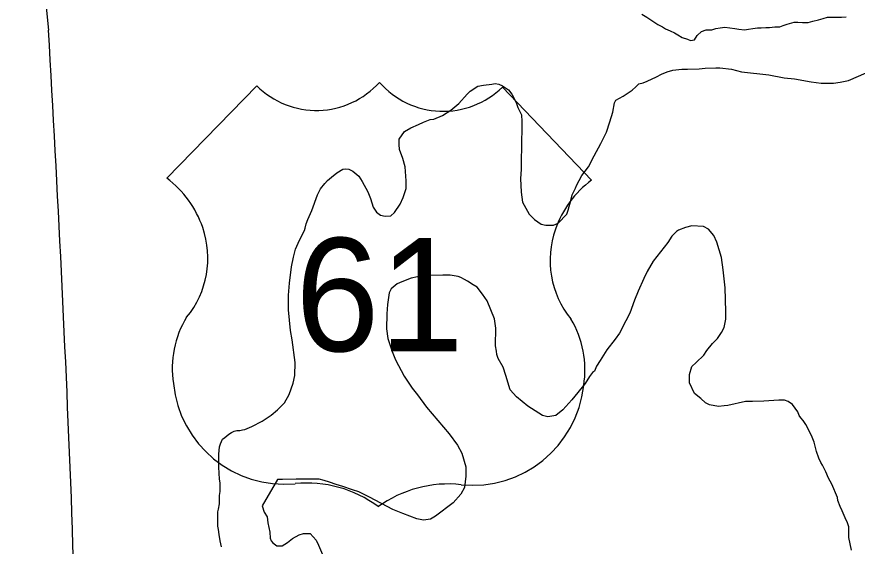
# Model space of a CAD drawing. Extents: x 3313442 to 3351311, y 721974 to 747360.
# Drawn here: x 3332245 to 3332987, y 727811 to 728279 of the extents above; entities that cross this region are included whole.
import ezdxf

# ---------------------------------------------------------------- set-up
doc = ezdxf.new("R2010")
doc.units = 0
for name, color, linetype in [('V-ROAD-CNTR', 7, 'Continuous'), ('V-ROAD-IDEN', 7, 'Continuous'), ('V-SITE-VEGE', 7, 'Continuous'), ('V-TOPO-SHOR', 7, 'Continuous')]:
    doc.layers.add(name, color=color, linetype=linetype)

msp = doc.modelspace()

# ---------------------------------------------------------------- linework, layer by layer
at = {"layer": 'V-ROAD-CNTR'}
msp.add_lwpolyline([(3332242.8, 728564.85), (3332272.77, 728267.12)], dxfattribs=at)
for centre, radius, start, end in [((3311114.05, 727022.68), 21195.28, 2.212314, 3.365947), ((3033932.27, 719208.48), 298486.12, 1.5686722, 1.6572583)]:
    msp.add_arc(centre, radius, start, end, dxfattribs=at)
at = {"layer": 'V-ROAD-IDEN'}
for p, q in [((3332377.4, 728136.39), (3332456.67, 728218.03)), ((3332377.4, 728136.39), (3332456.67, 728218.03)), ((3332673.7, 728216.88), (3332752.39, 728134.68)), ((3332752.39, 728134.68), (3332673.7, 728216.88)), ((3332377.39, 728136.39), (3332377.4, 728136.39))]:
    msp.add_line(p, q, dxfattribs=at)
for centre, major_axis, start_param, end_param in [((3332509.41, 728271.27), (-0.1, -75.03), 5.502702, 7.121811), ((3332509.41, 728271.27), (-0.1, -75.03), 5.502702, 7.121811), ((3332621.33, 728270.5), (0.1, 75.03), 2.291842, 3.917604), ((3332621.33, 728270.5), (0.1, 75.03), 2.291842, 3.917604), ((3332321.99, 728062.74), (0.12, 92.22), 5.045266, 5.638568), ((3332321.99, 728062.74), (0.12, 92.22), 5.045266, 5.638568), ((3332807.25, 728060.64), (-0.12, -92.22), 3.781672, 4.374974), ((3332807.25, 728060.64), (-0.12, -92.22), 3.781672, 4.374974), ((3332332.09, 728065.84), (0.11, 81.65), 4.021008, 5.049788), ((3332332.09, 728065.84), (0.11, 81.65), 4.021008, 5.049788), ((3332797.18, 728063.81), (-0.11, -81.65), 4.370452, 5.399232), ((3332797.18, 728063.81), (-0.11, -81.65), 4.370452, 5.399232), ((3332468.33, 727968.45), (-0.11, -86.48), 4.163028, 4.868958), ((3332468.33, 727968.45), (-0.11, -86.48), 4.163028, 4.868958), ((3332660.25, 727967.39), (0.11, 86.48), 4.551282, 5.257212), ((3332660.25, 727967.39), (0.11, 86.48), 4.551282, 5.257212), ((3332481.19, 727965.01), (0.13, 98.83), 1.672766, 3.238327), ((3332481.19, 727965.01), (0.13, 98.83), 1.672766, 3.238327), ((3332647.37, 727964.04), (-0.13, -98.82), 6.181885, 7.747479), ((3332647.37, 727964.04), (-0.13, -98.82), 6.181885, 7.747479), ((3332501.2, 727761.52), (0.14, 105.65), 5.646836, 6.385311), ((3332501.2, 727761.52), (0.14, 105.65), 5.646836, 6.385311), ((3332625.91, 727760.71), (-0.14, -105.65), 3.034929, 3.773404), ((3332625.91, 727760.71), (-0.14, -105.65), 3.034929, 3.773404)]:
    msp.add_ellipse(centre, major_axis=major_axis, ratio=0.99789, start_param=start_param, end_param=end_param, dxfattribs=at)
at = {"layer": 'V-SITE-VEGE'}
for p, q in [((3332814, 728228.23), (3332819.23, 728230.3)), ((3332819.23, 728230.3), (3332824.1, 728231.67)), ((3332824.1, 728231.67), (3332832.11, 728232.69)), ((3332832.11, 728232.69), (3332836.98, 728232.67)), ((3332836.98, 728232.67), (3332847.42, 728232.98)), ((3332847.42, 728232.98), (3332852.64, 728233.66)), ((3332852.64, 728233.66), (3332862.04, 728233.98)), ((3332862.04, 728233.98), (3332865.52, 728233.97)), ((3332865.52, 728233.97), (3332875.95, 728232.54)), ((3332875.95, 728232.54), (3332884.64, 728230.42)), ((3332884.64, 728230.42), (3332908.99, 728227.55)), ((3332801.45, 728222.01), (3332809.82, 728225.81)), ((3332809.82, 728225.81), (3332814, 728228.23)), ((3332908.99, 728227.55), (3332922.55, 728225.07)), ((3332922.55, 728225.07), (3332931.59, 728224)), ((3332931.59, 728224), (3332946.2, 728221.51)), ((3332971.94, 728221.08), (3332979.25, 728222.79)), ((3332979.25, 728222.79), (3332994.94, 728229.35)), ((3332645.2, 728213.15), (3332651.82, 728217.65)), ((3332651.82, 728217.65), (3332657.05, 728218.68)), ((3332657.05, 728218.68), (3332664.36, 728219.35)), ((3332664.36, 728219.35), (3332667.14, 728220.03)), ((3332667.14, 728220.03), (3332670.62, 728219.33)), ((3332670.62, 728219.33), (3332673.75, 728217.92)), ((3332673.75, 728217.92), (3332678.95, 728214.43)), ((3332788.21, 728214.05), (3332791.35, 728217.17)), ((3332791.35, 728217.17), (3332794.14, 728219.6)), ((3332794.14, 728219.6), (3332797.97, 728220.63)), ((3332797.97, 728220.63), (3332801.45, 728222.01)), ((3332946.2, 728221.51), (3332955.24, 728220.44)), ((3332955.24, 728220.44), (3332966.03, 728220.4)), ((3332966.03, 728220.4), (3332971.94, 728221.08)), ((3332635.07, 728202.4), (3332642.41, 728210.72)), ((3332642.41, 728210.72), (3332645.2, 728213.15)), ((3332678.95, 728214.43), (3332682.07, 728210.59)), ((3332682.07, 728210.59), (3332685.87, 728203.27)), ((3332773.91, 728205.4), (3332780.19, 728208.86)), ((3332780.19, 728208.86), (3332788.21, 728214.05)), ((3332628.09, 728196.51), (3332635.07, 728202.4)), ((3332685.87, 728203.27), (3332687.25, 728198.74)), ((3332771.09, 728194.62), (3332772.51, 728202.97)), ((3332772.51, 728202.97), (3332773.91, 728205.4)), ((3332620.77, 728191.66), (3332628.09, 728196.51)), ((3332687.25, 728198.74), (3332690.36, 728192.47)), ((3332768.63, 728186.28), (3332771.09, 728194.62)), ((3332599.51, 728183.73), (3332604.05, 728185.8)), ((3332604.05, 728185.8), (3332609.97, 728188.22)), ((3332609.97, 728188.22), (3332613.1, 728188.56)), ((3332613.1, 728188.56), (3332620.77, 728191.66)), ((3332690.36, 728192.47), (3332690.69, 728186.55)), ((3332690.69, 728186.55), (3332690.6, 728161.85)), ((3332765.46, 728176.9), (3332768.63, 728186.28)), ((3332587.32, 728177.51), (3332592.9, 728180.97)), ((3332592.9, 728180.97), (3332599.51, 728183.73)), ((3332582.41, 728166.05), (3332582.42, 728170.92)), ((3332582.42, 728170.92), (3332587.32, 728177.51)), ((3332760.56, 728167.17), (3332765.46, 728176.9)), ((3332582.74, 728161.87), (3332582.41, 728166.05)), ((3332754.6, 728156.06), (3332760.56, 728167.17)), ((3332585.84, 728153.85), (3332582.74, 728161.87)), ((3332690.6, 728161.85), (3332690.23, 728154.54)), ((3332749.7, 728146.33), (3332754.6, 728156.06)), ((3332587.9, 728146.54), (3332585.84, 728153.85)), ((3332690.23, 728154.54), (3332690.19, 728144.1)), ((3332522.81, 728137.37), (3332527.35, 728141.18)), ((3332527.35, 728141.18), (3332532.58, 728144.3)), ((3332532.58, 728144.3), (3332534.66, 728144.64)), ((3332534.66, 728144.64), (3332538.14, 728144.28)), ((3332538.14, 728144.28), (3332541.62, 728142.53)), ((3332541.62, 728142.53), (3332546.82, 728138.33)), ((3332588.56, 728134.01), (3332587.9, 728146.54)), ((3332690.19, 728144.1), (3332689.47, 728136.1)), ((3332743.76, 728138.7), (3332749.7, 728146.33)), ((3332516.87, 728131.82), (3332519.32, 728134.25)), ((3332519.32, 728134.25), (3332522.81, 728137.37)), ((3332546.82, 728138.33), (3332549.93, 728133.45)), ((3332549.93, 728133.45), (3332554.78, 728124.39)), ((3332588.54, 728127.4), (3332588.56, 728134.01)), ((3332689.47, 728136.1), (3332690.12, 728123.92)), ((3332739.2, 728130.02), (3332743.76, 728138.7)), ((3332510.23, 728121.76), (3332513.03, 728126.96)), ((3332513.03, 728126.96), (3332516.87, 728131.82)), ((3332586.07, 728119.41), (3332588.54, 728127.4)), ((3332735.35, 728121.68), (3332738.15, 728127.58)), ((3332738.15, 728127.58), (3332739.2, 728130.02)), ((3332505.31, 728107.85), (3332510.23, 728121.76)), ((3332554.78, 728124.39), (3332557.19, 728118.46)), ((3332583.27, 728113.5), (3332586.07, 728119.41)), ((3332690.12, 728123.92), (3332691.49, 728115.22)), ((3332733.94, 728116.81), (3332735.35, 728121.68)), ((3332557.19, 728118.46), (3332559.6, 728110.8)), ((3332578.37, 728106.21), (3332583.27, 728113.5)), ((3332691.49, 728115.22), (3332697.36, 728104.76)), ((3332731.82, 728108.12), (3332733.94, 728116.81)), ((3332501.8, 728099.87), (3332505.31, 728107.85)), ((3332559.6, 728110.8), (3332562.37, 728106.27)), ((3332562.37, 728106.27), (3332565.84, 728103.82)), ((3332565.84, 728103.82), (3332570.01, 728102.76)), ((3332575.23, 728103.09), (3332578.37, 728106.21)), ((3332697.36, 728104.76), (3332701.87, 728099.87)), ((3332722.74, 728096.67), (3332730.42, 728104.65)), ((3332730.42, 728104.65), (3332731.82, 728108.12)), ((3332500.4, 728096.04), (3332501.8, 728099.87)), ((3332570.01, 728102.76), (3332575.23, 728103.09)), ((3332701.87, 728099.87), (3332707.77, 728095.68)), ((3332718.9, 728094.94), (3332722.74, 728096.67)), ((3332494.43, 728081.8), (3332498.99, 728090.13)), ((3332498.99, 728090.13), (3332499.34, 728092.22)), ((3332499.34, 728092.22), (3332500.4, 728096.04)), ((3332707.77, 728095.68), (3332711.95, 728094.97)), ((3332711.95, 728094.97), (3332718.9, 728094.94)), ((3332827.44, 728089.35), (3332823.25, 728085.19)), ((3332829.19, 728090.39), (3332827.44, 728089.35)), ((3332835.46, 728092.8), (3332829.19, 728090.39)), ((3332841.03, 728094.18), (3332835.46, 728092.8)), ((3332851.12, 728093.79), (3332841.03, 728094.18)), ((3332855.63, 728091.34), (3332851.12, 728093.79)), ((3332860.48, 728085.76), (3332855.63, 728091.34)), ((3332490.93, 728073.81), (3332494.43, 728081.8)), ((3332823.25, 728085.19), (3332819.75, 728079.64)), ((3332862.9, 728079.84), (3332860.48, 728085.76)), ((3332819.75, 728079.64), (3332806.82, 728062.98)), ((3332867.03, 728066.25), (3332862.9, 728079.84)), ((3332489.16, 728066.51), (3332490.93, 728073.81)), ((3332487.4, 728058.16), (3332489.16, 728066.51)), ((3332806.82, 728062.98), (3332801.57, 728053.95)), ((3332868.73, 728055.46), (3332867.03, 728066.25)), ((3332485.6, 728043.55), (3332487.4, 728058.16)), ((3332801.57, 728053.95), (3332798.42, 728047.7)), ((3332870.42, 728039.45), (3332868.73, 728055.46)), ((3332584.77, 728044.95), (3332580.59, 728043.23)), ((3332593.14, 728048.06), (3332584.77, 728044.95)), ((3332598.71, 728049.43), (3332593.14, 728048.06)), ((3332607.06, 728049.75), (3332598.71, 728049.43)), ((3332609.84, 728050.43), (3332607.06, 728049.75)), ((3332620.98, 728050.74), (3332609.84, 728050.43)), ((3332627.59, 728050.72), (3332620.98, 728050.74)), ((3332634.54, 728049.65), (3332627.59, 728050.72)), ((3332636.98, 728048.6), (3332634.54, 728049.65)), ((3332640.1, 728046.85), (3332636.98, 728048.6)), ((3332642.88, 728045.45), (3332640.1, 728046.85)), ((3332647.74, 728042.3), (3332642.88, 728045.45)), ((3332798.42, 728047.7), (3332793.51, 728036.58)), ((3332484.87, 728033.12), (3332485.6, 728043.55)), ((3332575.36, 728038.72), (3332573.6, 728035.25)), ((3332580.59, 728043.23), (3332575.36, 728038.72)), ((3332651.21, 728040.2), (3332647.74, 728042.3)), ((3332656.06, 728033.92), (3332651.21, 728040.2)), ((3332871.04, 728018.57), (3332870.42, 728039.45)), ((3332484.83, 728020.24), (3332484.87, 728033.12)), ((3332573.6, 728035.25), (3332572.18, 728024.82)), ((3332660.22, 728027.99), (3332656.06, 728033.92)), ((3332793.51, 728036.58), (3332790.35, 728028.59)), ((3332572.18, 728024.82), (3332571.45, 728016.47)), ((3332666.78, 728012.31), (3332660.22, 728027.99)), ((3332790.35, 728028.59), (3332786.14, 728017.12)), ((3332486.51, 728001.8), (3332484.83, 728020.24)), ((3332571.45, 728016.47), (3332571.41, 728003.24)), ((3332786.14, 728017.12), (3332782.63, 728010.52)), ((3332871.02, 728011.96), (3332871.04, 728018.57)), ((3332667.79, 728003.96), (3332666.78, 728012.31)), ((3332782.63, 728010.52), (3332777.03, 727999.41)), ((3332869.6, 728004.66), (3332871.02, 728011.96)), ((3332487.87, 727993.79), (3332486.51, 728001.8)), ((3332571.41, 728003.24), (3332572.42, 727994.89)), ((3332667.77, 727999.44), (3332667.79, 728003.96)), ((3332863.65, 727994.93), (3332867.15, 728000.14)), ((3332867.15, 728000.14), (3332869.6, 728004.66)), ((3332490.58, 727973.6), (3332487.87, 727993.79)), ((3332572.42, 727994.89), (3332576.21, 727983.4)), ((3332667.39, 727988.3), (3332667.41, 727993.17)), ((3332667.41, 727993.17), (3332667.77, 727999.44)), ((3332773.19, 727994.2), (3332765.85, 727984.83)), ((3332777.03, 727999.41), (3332773.19, 727994.2)), ((3332859.12, 727990.43), (3332863.65, 727994.93)), ((3332668.42, 727983.78), (3332667.39, 727988.3)), ((3332854.22, 727984.18), (3332859.12, 727990.43)), ((3332576.21, 727983.4), (3332579.32, 727976.08)), ((3332668.75, 727980.64), (3332668.42, 727983.78)), ((3332669.79, 727977.16), (3332668.75, 727980.64)), ((3332765.85, 727984.83), (3332759.9, 727975.46)), ((3332844.79, 727973.77), (3332851.42, 727980.02)), ((3332851.42, 727980.02), (3332854.22, 727984.18)), ((3332490.2, 727962.12), (3332490.58, 727973.6)), ((3332579.32, 727976.08), (3332586.92, 727961.44)), ((3332674.29, 727969.49), (3332669.79, 727977.16)), ((3332756.75, 727970.25), (3332754.99, 727966.08)), ((3332759.9, 727975.46), (3332756.75, 727970.25)), ((3332840.95, 727969.96), (3332844.79, 727973.77)), ((3332676.69, 727962.18), (3332674.29, 727969.49)), ((3332753.25, 727964.7), (3332750.46, 727961.22)), ((3332754.99, 727966.08), (3332753.25, 727964.7)), ((3332838.81, 727955.7), (3332838.84, 727963.01)), ((3332838.84, 727963.01), (3332840.95, 727969.96)), ((3332485.27, 727945.43), (3332488.78, 727955.51)), ((3332488.78, 727955.51), (3332490.2, 727962.12)), ((3332586.92, 727961.44), (3332593.85, 727950.98)), ((3332680.48, 727949.64), (3332676.69, 727962.18)), ((3332750.46, 727961.22), (3332746.61, 727954.98)), ((3332843.3, 727946.29), (3332838.81, 727955.7)), ((3332593.85, 727950.98), (3332598.7, 727945.05)), ((3332686.02, 727943.35), (3332680.48, 727949.64)), ((3332746.61, 727954.98), (3332735.08, 727940.75)), ((3332481.07, 727938.14), (3332485.27, 727945.43)), ((3332598.7, 727945.05), (3332606.66, 727934.23)), ((3332696.09, 727934.97), (3332686.02, 727943.35)), ((3332735.08, 727940.75), (3332727.04, 727931.73)), ((3332848.86, 727941.75), (3332843.3, 727946.29)), ((3332853.02, 727937.91), (3332848.86, 727941.75)), ((3332917.75, 727940.47), (3332904.52, 727939.47)), ((3332922.62, 727940.45), (3332917.75, 727940.47)), ((3332926.09, 727939.05), (3332922.62, 727940.45)), ((3332475.13, 727931.9), (3332481.07, 727938.14)), ((3332606.66, 727934.23), (3332626.76, 727910.5)), ((3332708.93, 727926.92), (3332696.09, 727934.97)), ((3332856.49, 727936.16), (3332853.02, 727937.91)), ((3332864.49, 727934.74), (3332856.49, 727936.16)), ((3332869.36, 727935.42), (3332864.49, 727934.74)), ((3332872.84, 727935.75), (3332869.36, 727935.42)), ((3332888.17, 727939.18), (3332872.84, 727935.75)), ((3332894.43, 727939.16), (3332888.17, 727939.18)), ((3332904.52, 727939.47), (3332894.43, 727939.16)), ((3332929.91, 727936.6), (3332926.09, 727939.05)), ((3332934.41, 727929.97), (3332929.91, 727936.6)), ((3332461.53, 727921.86), (3332469.55, 727927.05)), ((3332469.55, 727927.05), (3332475.13, 727931.9)), ((3332713.8, 727925.51), (3332708.93, 727926.92)), ((3332720.76, 727926.88), (3332713.8, 727925.51)), ((3332727.04, 727931.73), (3332720.76, 727926.88)), ((3332935.79, 727926.84), (3332934.41, 727929.97)), ((3332937.18, 727924.74), (3332935.79, 727926.84)), ((3332452.46, 727917.01), (3332461.53, 727921.86)), ((3332939.25, 727922.3), (3332937.18, 727924.74)), ((3332941.68, 727918.81), (3332939.25, 727922.3)), ((3332946.52, 727909.06), (3332941.68, 727918.81)), ((3332431.91, 727910.47), (3332434.35, 727911.86)), ((3332434.35, 727911.86), (3332436.79, 727912.89)), ((3332436.79, 727912.89), (3332439.23, 727913.58)), ((3332439.23, 727913.58), (3332441.67, 727913.57)), ((3332441.67, 727913.57), (3332444.1, 727914.26)), ((3332444.1, 727914.26), (3332446.19, 727914.6)), ((3332446.19, 727914.6), (3332448.28, 727915.29)), ((3332448.28, 727915.29), (3332452.46, 727917.01)), ((3332424.57, 727901.8), (3332426.33, 727905.97)), ((3332426.33, 727905.97), (3332428.42, 727907.36)), ((3332428.42, 727907.36), (3332431.91, 727910.47)), ((3332626.76, 727910.5), (3332634.03, 727900.73)), ((3332948.93, 727903.14), (3332946.52, 727909.06)), ((3332423.15, 727892.76), (3332423.87, 727899.02)), ((3332423.87, 727899.02), (3332424.57, 727901.8)), ((3332634.03, 727900.73), (3332637.84, 727893.42)), ((3332950.99, 727895.12), (3332948.93, 727903.14)), ((3332423.11, 727881.28), (3332423.15, 727892.76)), ((3332637.84, 727893.42), (3332641.27, 727881.57)), ((3332953.06, 727889.2), (3332950.99, 727895.12)), ((3332954.79, 727885.37), (3332953.06, 727889.2)), ((3332423.77, 727870.49), (3332423.11, 727881.28)), ((3332641.27, 727881.57), (3332641.25, 727873.22)), ((3332956.17, 727882.93), (3332954.79, 727885.37)), ((3332959.28, 727877), (3332956.17, 727882.93)), ((3332961.7, 727871.43), (3332959.28, 727877)), ((3332424.46, 727867.36), (3332423.77, 727870.49)), ((3332424.43, 727859.7), (3332424.46, 727867.36)), ((3332474.92, 727870.31), (3332461.62, 727847.05)), ((3332479.44, 727870.3), (3332474.92, 727870.31)), ((3332491.62, 727870.6), (3332479.44, 727870.3)), ((3332511.8, 727870.54), (3332491.62, 727870.6)), ((3332516.32, 727869.48), (3332511.8, 727870.54)), ((3332520.84, 727868.07), (3332516.32, 727869.48)), ((3332526.75, 727865.96), (3332520.84, 727868.07)), ((3332641.25, 727873.22), (3332640.17, 727863.14)), ((3332964.46, 727866.2), (3332961.7, 727871.43)), ((3332423.72, 727856.22), (3332424.43, 727859.7)), ((3332532.66, 727864.2), (3332526.75, 727865.96)), ((3332541.35, 727861.04), (3332532.66, 727864.2)), ((3332546.91, 727859.28), (3332541.35, 727861.04)), ((3332556.29, 727854.72), (3332546.91, 727859.28)), ((3332640.17, 727863.14), (3332637.02, 727857.23)), ((3332969.64, 727854.35), (3332964.46, 727866.2)), ((3332423.7, 727848.92), (3332423.72, 727856.22)), ((3332576.77, 727843.87), (3332556.29, 727854.72)), ((3332637.02, 727857.23), (3332630.03, 727849.6)), ((3332969.98, 727851.91), (3332969.64, 727854.35)), ((3332972.05, 727846.34), (3332969.98, 727851.91)), ((3332422.28, 727841.61), (3332422.98, 727844.05)), ((3332422.98, 727844.05), (3332423.7, 727848.92)), ((3332461.62, 727847.05), (3332463.34, 727841.47)), ((3332630.03, 727849.6), (3332614.68, 727837.82)), ((3332973.78, 727842.51), (3332972.05, 727846.34)), ((3332422.23, 727829.09), (3332422.28, 727841.61)), ((3332463.34, 727841.47), (3332465.76, 727837.29)), ((3332465.76, 727837.29), (3332466.44, 727832.07)), ((3332585.81, 727840.36), (3332576.77, 727843.87)), ((3332597.97, 727835.44), (3332585.81, 727840.36)), ((3332614.68, 727837.82), (3332610.15, 727835.4)), ((3332976.19, 727836.58), (3332973.78, 727842.51)), ((3332978.26, 727832.05), (3332976.19, 727836.58)), ((3332466.44, 727832.07), (3332468.15, 727823.71)), ((3332603.88, 727834.38), (3332597.97, 727835.44)), ((3332610.15, 727835.4), (3332603.88, 727834.38)), ((3332979.64, 727828.57), (3332978.26, 727832.05)), ((3332422.92, 727826.3), (3332422.23, 727829.09)), ((3332423.6, 727821.78), (3332422.92, 727826.3)), ((3332424.28, 727816.21), (3332423.6, 727821.78)), ((3332468.15, 727823.71), (3332468.48, 727818.49)), ((3332494.24, 727821.53), (3332498.07, 727822.57)), ((3332498.07, 727822.57), (3332503.98, 727822.55)), ((3332503.98, 727822.55), (3332509.18, 727816.61)), ((3332979.61, 727819.17), (3332979.64, 727828.57)), ((3332425.66, 727810.98), (3332424.28, 727816.21)), ((3332468.48, 727818.49), (3332469.51, 727816.05)), ((3332469.51, 727816.05), (3332470.9, 727814.31)), ((3332470.9, 727814.31), (3332474.37, 727811.86)), ((3332479.24, 727811.84), (3332483.77, 727814.61)), ((3332483.77, 727814.61), (3332488.31, 727818.08)), ((3332488.31, 727818.08), (3332494.24, 727821.53)), ((3332509.18, 727816.61), (3332511.25, 727812.43)), ((3332982.01, 727808.03), (3332979.61, 727819.17)), ((3332474.37, 727811.86), (3332479.24, 727811.84)), ((3332511.25, 727812.43), (3332514.7, 727804.07))]:
    msp.add_line(p, q, dxfattribs=at)
at = {"layer": 'V-TOPO-SHOR'}
msp.add_lwpolyline([(3332796.78, 728281.33), (3332801.31, 728278.48), (3332804.7, 728276.2), (3332808.1, 728273.92), (3332810.93, 728272.2), (3332814.89, 728269.92), (3332817.72, 728268.21), (3332821.69, 728266.49), (3332825.65, 728264.78), (3332828.49, 728263.07), (3332832.45, 728260.78), (3332836.98, 728259.07), (3332839.81, 728257.92), (3332843.22, 728258.48), (3332845.5, 728262.44), (3332849.49, 728265.83), (3332853.46, 728267.52), (3332858.57, 728267.5), (3332861.98, 728268.62), (3332865.95, 728269.18), (3332869.92, 728269.73), (3332874.46, 728269.15), (3332879, 728268.57), (3332882.4, 728267.99), (3332887.5, 728267.4), (3332890.91, 728267.96), (3332894.88, 728268.51), (3332898.86, 728269.07), (3332902.26, 728269.05), (3332906.23, 728269.61), (3332909.64, 728269.6), (3332914.18, 728270.15), (3332918.72, 728270.13), (3332921.56, 728271.26), (3332924.97, 728272.38), (3332931.21, 728274.06), (3332934.62, 728274.05), (3332938.59, 728274.03), (3332943.69, 728274.02), (3332947.67, 728275.14), (3332952.78, 728276.25), (3332956.75, 728277.38), (3332960.73, 728278.5), (3332966.4, 728278.48), (3332969.81, 728278.47), (3332973.21, 728278.45), (3332977.18, 728279.01)], dxfattribs=at)

# ---------------------------------------------------------------- texts
at = {"layer": 'V-ROAD-IDEN'}
msp.add_text('61', height=100, rotation=359.9256, dxfattribs=at).set_placement((3332490.67, 727983.64))

doc.saveas('drawing.dxf')
